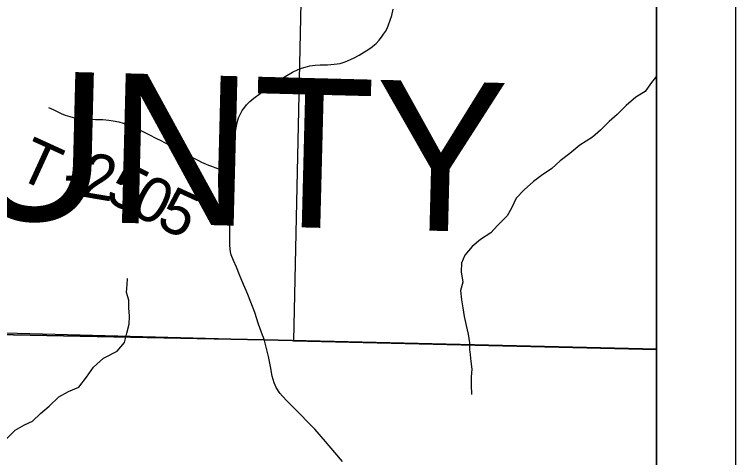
# Model space of a CAD drawing. Extents: x 0 to 34, y 0 to 22.
# Drawn here: x 8.087 to 9, y 19.378 to 19.939 of the extents above; entities that cross this region are included whole.
import ezdxf

# ---------------------------------------------------------------- set-up
doc = ezdxf.new("R2010")
doc.units = 0
for name, color, linetype in [('GM_X_Corporation', 7, 'Continuous'), ('GM_X_County_Road', 7, 'Continuous'), ('GM_X_County_Text', 7, 'Continuous'), ('GM_X_Minor_River', 7, 'Continuous'), ('GM_X_Township_Road', 7, 'Continuous'), ('GM_X_Township_Road_Text', 7, 'Continuous'), ('SH_Data', 7, 'Continuous')]:
    doc.layers.add(name, color=color, linetype=linetype)

msp = doc.modelspace()

# ---------------------------------------------------------------- linework, layer by layer
at = {"layer": 'GM_X_Corporation'}
for points in [[(7.97945, 19.53536), (8.40332, 19.52682), (8.9, 19.5152), (8.9, 20.9), (2.1, 20.9)], [(7.97945, 19.53536), (8.40332, 19.52682), (8.9, 19.5152), (8.9, 20.9), (3.38863, 20.9)], [(2.1, 14.1), (8.9, 14.1), (8.9, 19.5152), (8.40332, 19.52682), (7.97945, 19.53536)], [(7.56291, 15.51872), (8.39361, 15.49786), (8.39696, 15.4978), (8.9, 15.48931), (8.9, 19.5152), (8.40332, 19.52682), (7.97945, 19.53536)]]:
    msp.add_lwpolyline(points, dxfattribs=at)
for points in [[(8.46216, 20.53916), (8.44047, 19.52563), (7.42308, 19.55263), (7.44368, 20.56496)], [(8.9, 19.51485), (8.9, 20.52554), (8.46216, 20.53916), (8.44047, 19.52563)]]:
    msp.add_lwpolyline(points, close=True, dxfattribs=at)
at = {"layer": 'GM_X_County_Road'}
for points in [[(8.36222, 19.73949), (8.36288, 19.74564), (8.36373, 19.75367), (8.36447, 19.76171), (8.36518, 19.76976), (8.36616, 19.78153), (8.36712, 19.79082), (8.36818, 19.79757), (8.36954, 19.80362), (8.37094, 19.80832), (8.37274, 19.81236), (8.37535, 19.8173), (8.37855, 19.82188), (8.38094, 19.82472), (8.38487, 19.8287), (8.39008, 19.83312), (8.3981, 19.83901), (8.40721, 19.8455), (8.42004, 19.85426), (8.42999, 19.86061), (8.43911, 19.86593), (8.44636, 19.86948), (8.4504, 19.87108), (8.45514, 19.87257), (8.46116, 19.87408), (8.46793, 19.87504), (8.47411, 19.87544), (8.48337, 19.87552), (8.49178, 19.87613), (8.49925, 19.87712), (8.50342, 19.87828), (8.50576, 19.87902), (8.51648, 19.88364), (8.52353, 19.88752), (8.53045, 19.89164), (8.53462, 19.89427), (8.53999, 19.89817), (8.54069, 19.89878), (8.54283, 19.90057), (8.54506, 19.90251), (8.5489, 19.90657), (8.55197, 19.91047), (8.55447, 19.91403), (8.55677, 19.91772), (8.55878, 19.92157), (8.56076, 19.92614), (8.56291, 19.93196), (8.56465, 19.93792), (8.56638, 19.94578)], [(8.40353, 19.52628), (8.40232, 19.53011), (8.40129, 19.53303), (8.39623, 19.54704), (8.39138, 19.56145), (8.38326, 19.58221), (8.38035, 19.58951), (8.37727, 19.59713), (8.37207, 19.60914), (8.36802, 19.61919), (8.36461, 19.62731), (8.36153, 19.6346), (8.3604, 19.63866), (8.35991, 19.64661), (8.35958, 19.65488), (8.35958, 19.6638), (8.35958, 19.67224), (8.35991, 19.68635), (8.35978, 19.70228), (8.36008, 19.7091), (8.36076, 19.72213), (8.36157, 19.73329), (8.36222, 19.73949)], [(8.50225, 19.37272), (8.49283, 19.38444), (8.48082, 19.39831), (8.46732, 19.41381), (8.44017, 19.44141), (8.43223, 19.44912), (8.42645, 19.45543), (8.42288, 19.45958), (8.41843, 19.4664), (8.41569, 19.47249), (8.41324, 19.4808), (8.41109, 19.49326), (8.40864, 19.50587), (8.40353, 19.52628)]]:
    msp.add_lwpolyline(points, dxfattribs=at)
at = {"layer": 'GM_X_Minor_River'}
for points in [[(8.9, 19.86098), (8.89229, 19.85122), (8.88557, 19.84167), (8.87354, 19.83435), (8.86153, 19.82362), (8.85029, 19.81251), (8.83978, 19.80369), (8.82892, 19.79259), (8.81879, 19.78377), (8.803, 19.77338), (8.79024, 19.76301), (8.77784, 19.75379), (8.76734, 19.74421), (8.75419, 19.73536), (8.74405, 19.72767), (8.73242, 19.71695), (8.72231, 19.70661), (8.71637, 19.69367), (8.71078, 19.68414), (8.69879, 19.67189), (8.69018, 19.66233), (8.67702, 19.65423), (8.66652, 19.64503), (8.65716, 19.63433), (8.65309, 19.62405), (8.65281, 19.61307), (8.65481, 19.60021), (8.65188, 19.58957), (8.65312, 19.57746), (8.65471, 19.56762), (8.65632, 19.55665), (8.65906, 19.54532), (8.66143, 19.53436), (8.66304, 19.52339), (8.66312, 19.51391), (8.66351, 19.5124)], [(8.22637, 19.52363), (8.22934, 19.53551), (8.23227, 19.54691), (8.23255, 19.55714), (8.23209, 19.56737), (8.232, 19.57722), (8.22889, 19.58703), (8.22994, 19.59689), (8.23025, 19.60485)], [(8.07758, 19.40217), (8.08781, 19.41277), (8.09992, 19.4192), (8.10976, 19.42411), (8.11999, 19.43357), (8.13098, 19.44303), (8.1431, 19.45477), (8.15559, 19.46157), (8.16846, 19.46686), (8.17832, 19.47973), (8.18704, 19.49223), (8.19992, 19.50396), (8.2173, 19.51277), (8.22637, 19.52363)], [(8.66351, 19.5124), (8.66504, 19.49952), (8.66615, 19.48966), (8.66538, 19.48019), (8.66536, 19.46995), (8.66571, 19.45782)]]:
    msp.add_lwpolyline(points, dxfattribs=at)
at = {"layer": 'GM_X_Township_Road'}
msp.add_lwpolyline([(8.1303, 19.82111), (8.136, 19.81863), (8.14609, 19.81383), (8.15124, 19.81169), (8.15712, 19.80973), (8.16316, 19.80838), (8.1693, 19.80751), (8.17671, 19.80684), (8.18972, 19.80629), (8.19903, 19.80593), (8.20646, 19.80535), (8.212, 19.80461), (8.21931, 19.80315), (8.22468, 19.80161), (8.22993, 19.79971), (8.23509, 19.79756), (8.24016, 19.79525), (8.2452, 19.79289), (8.25792, 19.78663), (8.26619, 19.78249), (8.27224, 19.77937), (8.2772, 19.7768), (8.28325, 19.77364), (8.28823, 19.7711), (8.29096, 19.76962), (8.29922, 19.76531), (8.31171, 19.75853), (8.31437, 19.75697), (8.31994, 19.75428), (8.32374, 19.75225), (8.33273, 19.74831), (8.33644, 19.74684), (8.34082, 19.74524), (8.34788, 19.74296), (8.35445, 19.7413), (8.3586, 19.74033), (8.36222, 19.73949)], dxfattribs=at)
at = {"layer": 'SH_Data'}
for p, q in [((9, 21), (9, 14)), ((8.9, 20.9), (8.9, 14.1))]:
    msp.add_line(p, q, dxfattribs=at)

# ---------------------------------------------------------------- texts
at = {"layer": 'GM_X_County_Text'}
msp.add_text('GUERNSEY COUNTY', height=0.1893939, rotation=358.54305, dxfattribs=at).set_placement((6.14851, 19.72797))
at = {"layer": 'GM_X_Township_Road_Text'}
for s, rotation, p in [('T', 335.39786, (8.08726, 19.73349)), ('2', 350.40849, (8.16952, 19.709)), ('5', 333.30229, (8.19978, 19.70456)), ('-', 356.38239, (8.14779, 19.71029)), ('0', 332.40858, (8.23084, 19.68894)), ('5', 335.33516, (8.2647, 19.67134))]:
    msp.add_text(s, height=0.05682, rotation=rotation, dxfattribs=at).set_placement(p)

doc.saveas('drawing.dxf')
